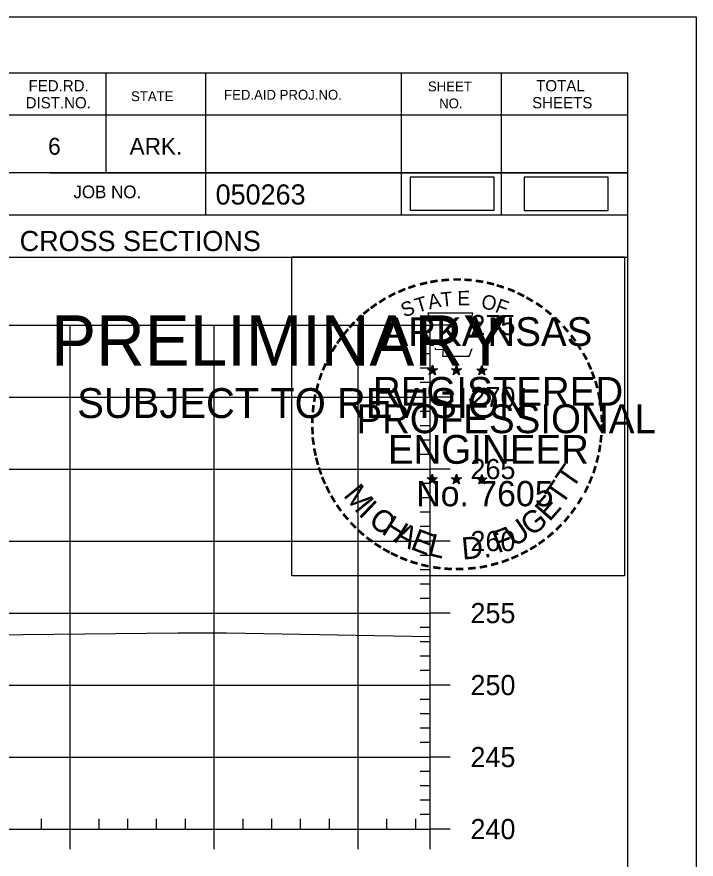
# Model space of a CAD drawing. Extents: x 1365647 to 1367999, y 387113 to 400173.
# Drawn here: x 1366009.8 to 1366057, y 391367.7 to 391426.2 of the extents above; entities that cross this region are included whole.
import ezdxf

# ---------------------------------------------------------------- set-up
doc = ezdxf.new("R2010")
doc.units = 0
for name, color, linetype in [('R_Axis', 7, 'Continuous'), ('R_Axis Annot', 7, 'Continuous'), ('R_Border', 7, 'Continuous'), ('R_Border PE', 7, 'Continuous'), ('R_Border Prem', 7, 'Continuous'), ('R_Detour', 7, 'Continuous'), ('R_Exist Surface', 7, 'Continuous'), ('R_Grid', 7, 'Continuous'), ('R_No Plot', 7, 'Continuous')]:
    doc.layers.add(name, color=color, linetype=linetype)

msp = doc.modelspace()

# ---------------------------------------------------------------- linework, layer by layer
at = {"layer": 'R_Axis'}
for p, q in [((1366038.551, 391369.752), (1366038.551, 391404.752)), ((1366039.951, 391404.752), (1366038.551, 391404.752)), ((1366038.551, 391403.752), (1366037.851, 391403.752)), ((1366038.551, 391402.752), (1366037.851, 391402.752)), ((1366038.551, 391401.752), (1366037.851, 391401.752)), ((1366038.551, 391400.752), (1366037.851, 391400.752)), ((1366039.951, 391399.752), (1366038.551, 391399.752)), ((1366038.551, 391398.752), (1366037.851, 391398.752)), ((1366038.551, 391397.752), (1366037.851, 391397.752)), ((1366038.551, 391396.752), (1366037.851, 391396.752)), ((1366038.551, 391395.752), (1366037.851, 391395.752)), ((1366039.951, 391394.752), (1366038.551, 391394.752)), ((1366038.551, 391393.752), (1366037.851, 391393.752)), ((1366038.551, 391392.752), (1366037.851, 391392.752)), ((1366038.551, 391391.752), (1366037.851, 391391.752)), ((1366038.551, 391390.752), (1366037.851, 391390.752)), ((1366039.951, 391389.752), (1366038.551, 391389.752)), ((1366038.551, 391388.752), (1366037.851, 391388.752)), ((1366038.551, 391387.752), (1366037.851, 391387.752)), ((1366038.551, 391386.752), (1366037.851, 391386.752)), ((1366038.551, 391385.752), (1366037.851, 391385.752)), ((1366039.951, 391384.752), (1366038.551, 391384.752)), ((1366038.551, 391383.752), (1366037.851, 391383.752)), ((1366038.551, 391382.752), (1366037.851, 391382.752)), ((1366038.551, 391381.752), (1366037.851, 391381.752)), ((1366038.551, 391380.752), (1366037.851, 391380.752)), ((1366039.951, 391379.752), (1366038.551, 391379.752)), ((1366038.551, 391378.752), (1366037.851, 391378.752)), ((1366038.551, 391377.752), (1366037.851, 391377.752)), ((1366038.551, 391376.752), (1366037.851, 391376.752)), ((1366038.551, 391375.752), (1366037.851, 391375.752)), ((1366039.951, 391374.752), (1366038.551, 391374.752)), ((1366038.551, 391373.752), (1366037.851, 391373.752)), ((1366038.551, 391372.752), (1366037.851, 391372.752)), ((1366038.551, 391371.752), (1366037.851, 391371.752)), ((1366011.551, 391369.752), (1366011.551, 391370.452)), ((1366015.551, 391369.752), (1366015.551, 391370.452)), ((1366017.551, 391369.752), (1366017.551, 391370.452)), ((1366019.551, 391369.752), (1366019.551, 391370.452)), ((1366021.551, 391369.752), (1366021.551, 391370.452)), ((1366025.551, 391369.752), (1366025.551, 391370.452)), ((1366027.551, 391369.752), (1366027.551, 391370.452)), ((1366029.551, 391369.752), (1366029.551, 391370.452)), ((1366031.551, 391369.752), (1366031.551, 391370.452)), ((1366035.551, 391369.752), (1366035.551, 391370.452)), ((1366037.551, 391369.752), (1366037.551, 391370.452)), ((1366038.551, 391370.752), (1366037.851, 391370.752)), ((1365748.551, 391369.752), (1366038.551, 391369.752)), ((1366013.551, 391368.352), (1366013.551, 391369.752)), ((1366023.551, 391368.352), (1366023.551, 391369.752)), ((1366033.551, 391368.352), (1366033.551, 391369.752)), ((1366038.551, 391368.352), (1366038.551, 391369.752)), ((1366039.951, 391369.752), (1366038.551, 391369.752))]:
    msp.add_line(p, q, dxfattribs=at)
at = {"layer": 'R_Border'}
for p, q in [((1365736.095, 391422.261), (1366052.275, 391422.261)), ((1366016.015, 391422.261), (1366016.015, 391415.321)), ((1366022.955, 391422.261), (1366022.955, 391412.381)), ((1366036.535, 391422.261), (1366036.535, 391412.381)), ((1366043.475, 391422.261), (1366043.475, 391412.381)), ((1366052.275, 391216.801), (1366052.275, 391422.261)), ((1366052.275, 391419.321), (1366009.175, 391419.321)), ((1366052.275, 391419.341), (1366052.275, 391419.341)), ((1366052.275, 391415.321), (1366009.175, 391415.321)), ((1366012.135, 391415.321), (1366052.275, 391415.321)), ((1366052.275, 391412.381), (1365970.015, 391412.381)), ((1366009.175, 391409.461), (1366052.275, 391409.461))]:
    msp.add_line(p, q, dxfattribs=at)
at = {"layer": 'R_Border PE'}
for p, q in [((1366038.705, 391401.961), (1366038.664, 391401.709)), ((1366038.705, 391401.596), (1366038.705, 391401.961)), ((1366038.705, 391401.961), (1366038.754, 391401.711)), ((1366040.375, 391401.961), (1366040.334, 391401.709)), ((1366040.375, 391401.596), (1366040.375, 391401.961)), ((1366040.375, 391401.961), (1366040.424, 391401.711)), ((1366038.356, 391401.707), (1366038.705, 391401.596)), ((1366038.356, 391401.707), (1366038.609, 391401.662)), ((1366038.356, 391401.707), (1366038.593, 391401.585)), ((1366038.489, 391401.299), (1366038.705, 391401.596)), ((1366038.489, 391401.299), (1366038.615, 391401.543)), ((1366038.489, 391401.299), (1366038.703, 391401.516)), ((1366038.918, 391401.299), (1366038.703, 391401.513)), ((1366039.052, 391401.707), (1366038.705, 391401.596)), ((1366038.918, 391401.299), (1366038.705, 391401.596)), ((1366039.052, 391401.707), (1366038.766, 391401.658)), ((1366038.918, 391401.299), (1366038.781, 391401.59)), ((1366039.052, 391401.707), (1366038.848, 391401.605)), ((1366040.026, 391401.707), (1366040.375, 391401.596)), ((1366040.026, 391401.707), (1366040.279, 391401.662)), ((1366040.026, 391401.707), (1366040.263, 391401.585)), ((1366040.159, 391401.299), (1366040.375, 391401.596)), ((1366040.159, 391401.299), (1366040.285, 391401.543)), ((1366040.159, 391401.299), (1366040.373, 391401.516)), ((1366040.588, 391401.299), (1366040.373, 391401.513)), ((1366040.722, 391401.707), (1366040.375, 391401.596)), ((1366040.588, 391401.299), (1366040.375, 391401.596)), ((1366040.722, 391401.707), (1366040.436, 391401.658)), ((1366040.588, 391401.299), (1366040.451, 391401.59)), ((1366040.722, 391401.707), (1366040.518, 391401.605)), ((1366041.79, 391401.695), (1366042.139, 391401.584)), ((1366041.79, 391401.695), (1366042.043, 391401.65)), ((1366041.79, 391401.695), (1366042.027, 391401.573)), ((1366041.923, 391401.287), (1366042.139, 391401.584)), ((1366041.923, 391401.287), (1366042.049, 391401.531)), ((1366041.923, 391401.287), (1366042.137, 391401.504)), ((1366042.139, 391401.949), (1366042.098, 391401.697)), ((1366042.352, 391401.287), (1366042.137, 391401.501)), ((1366042.139, 391401.584), (1366042.139, 391401.949)), ((1366042.139, 391401.949), (1366042.188, 391401.699)), ((1366042.486, 391401.695), (1366042.139, 391401.584)), ((1366042.352, 391401.287), (1366042.139, 391401.584)), ((1366042.486, 391401.695), (1366042.2, 391401.646)), ((1366042.352, 391401.287), (1366042.215, 391401.578)), ((1366042.486, 391401.695), (1366042.282, 391401.593)), ((1366038.701, 391394.388), (1366038.66, 391394.136)), ((1366038.701, 391394.023), (1366038.701, 391394.388)), ((1366038.701, 391394.388), (1366038.75, 391394.138)), ((1366040.37, 391394.388), (1366040.329, 391394.136)), ((1366040.37, 391394.023), (1366040.37, 391394.388)), ((1366040.37, 391394.388), (1366040.419, 391394.138)), ((1366042.137, 391394.378), (1366042.096, 391394.126)), ((1366042.137, 391394.013), (1366042.137, 391394.378)), ((1366042.137, 391394.378), (1366042.186, 391394.128)), ((1366038.352, 391394.134), (1366038.701, 391394.023)), ((1366038.352, 391394.134), (1366038.605, 391394.089)), ((1366038.352, 391394.134), (1366038.589, 391394.012)), ((1366038.485, 391393.726), (1366038.701, 391394.023)), ((1366038.485, 391393.726), (1366038.611, 391393.97)), ((1366038.485, 391393.726), (1366038.699, 391393.943)), ((1366038.914, 391393.726), (1366038.699, 391393.94)), ((1366039.048, 391394.134), (1366038.701, 391394.023)), ((1366038.914, 391393.726), (1366038.701, 391394.023)), ((1366039.048, 391394.134), (1366038.762, 391394.085)), ((1366038.914, 391393.726), (1366038.777, 391394.017)), ((1366039.048, 391394.134), (1366038.844, 391394.032)), ((1366040.021, 391394.134), (1366040.37, 391394.023)), ((1366040.021, 391394.134), (1366040.274, 391394.089)), ((1366040.021, 391394.134), (1366040.258, 391394.012)), ((1366040.154, 391393.726), (1366040.37, 391394.023)), ((1366040.154, 391393.726), (1366040.28, 391393.97)), ((1366040.154, 391393.726), (1366040.368, 391393.943)), ((1366040.583, 391393.726), (1366040.368, 391393.94)), ((1366040.717, 391394.134), (1366040.37, 391394.023)), ((1366040.583, 391393.726), (1366040.37, 391394.023)), ((1366040.717, 391394.134), (1366040.431, 391394.085)), ((1366040.583, 391393.726), (1366040.446, 391394.017)), ((1366040.717, 391394.134), (1366040.513, 391394.032)), ((1366041.788, 391394.124), (1366042.137, 391394.013)), ((1366041.788, 391394.124), (1366042.041, 391394.079)), ((1366041.788, 391394.124), (1366042.025, 391394.002)), ((1366041.921, 391393.716), (1366042.137, 391394.013)), ((1366041.921, 391393.716), (1366042.047, 391393.96)), ((1366041.921, 391393.716), (1366042.135, 391393.933)), ((1366042.35, 391393.716), (1366042.135, 391393.93)), ((1366042.484, 391394.124), (1366042.137, 391394.013)), ((1366042.35, 391393.716), (1366042.137, 391394.013)), ((1366042.484, 391394.124), (1366042.198, 391394.075)), ((1366042.35, 391393.716), (1366042.213, 391394.007)), ((1366042.484, 391394.124), (1366042.28, 391394.022))]:
    msp.add_line(p, q, dxfattribs=at)
for points in [[(1366038.397, 391405.585), (1366038.666, 391404.758)], [(1366041.908, 391404.663), (1366042.05, 391404.947), (1366041.365, 391404.923), (1366041.513, 391405.585), (1366038.397, 391405.585)], [(1366038.889, 391403.162), (1366038.889, 391403.075), (1366039.452, 391403.056), (1366039.398, 391402.583), (1366041.268, 391402.583), (1366041.469, 391403.119)], [(1366038.705, 391401.961), (1366038.918, 391401.299), (1366038.356, 391401.707), (1366039.052, 391401.707), (1366038.489, 391401.299), (1366038.705, 391401.961)], [(1366040.375, 391401.961), (1366040.588, 391401.299), (1366040.026, 391401.707), (1366040.722, 391401.707), (1366040.159, 391401.299), (1366040.375, 391401.961)], [(1366042.139, 391401.949), (1366042.352, 391401.287), (1366041.79, 391401.695), (1366042.486, 391401.695), (1366041.923, 391401.287), (1366042.139, 391401.949)], [(1366038.701, 391394.388), (1366038.914, 391393.726), (1366038.352, 391394.134), (1366039.048, 391394.134), (1366038.485, 391393.726), (1366038.701, 391394.388)], [(1366040.37, 391394.388), (1366040.583, 391393.726), (1366040.021, 391394.134), (1366040.717, 391394.134), (1366040.154, 391393.726), (1366040.37, 391394.388)], [(1366042.137, 391394.378), (1366042.35, 391393.716), (1366041.788, 391394.124), (1366042.484, 391394.124), (1366041.921, 391393.716), (1366042.137, 391394.378)]]:
    msp.add_lwpolyline(points, dxfattribs=at)
for centre, radius in [((1366038.704, 391401.596), 0.172), ((1366038.704, 391401.596), 0.145), ((1366038.704, 391401.596), 0.116), ((1366038.704, 391401.596), 0.0991), ((1366038.704, 391401.596), 0.0747), ((1366038.704, 391401.596), 0.0495), ((1366038.704, 391401.596), 0.0296), ((1366040.374, 391401.596), 0.172), ((1366040.374, 391401.596), 0.145), ((1366040.374, 391401.596), 0.116), ((1366040.374, 391401.596), 0.0991), ((1366040.374, 391401.596), 0.0747), ((1366040.374, 391401.596), 0.0495), ((1366040.374, 391401.596), 0.0296), ((1366042.138, 391401.584), 0.172), ((1366042.138, 391401.584), 0.145), ((1366042.138, 391401.584), 0.116), ((1366042.138, 391401.584), 0.0991), ((1366042.138, 391401.584), 0.0747), ((1366042.138, 391401.584), 0.0495), ((1366042.138, 391401.584), 0.0296), ((1366038.7, 391394.023), 0.172), ((1366038.7, 391394.023), 0.145), ((1366038.7, 391394.023), 0.116), ((1366038.7, 391394.023), 0.0991), ((1366038.7, 391394.023), 0.0747), ((1366038.7, 391394.023), 0.0495), ((1366038.7, 391394.023), 0.0296), ((1366040.369, 391394.023), 0.172), ((1366040.369, 391394.023), 0.145), ((1366040.369, 391394.023), 0.116), ((1366040.369, 391394.023), 0.0991), ((1366040.369, 391394.023), 0.0747), ((1366040.369, 391394.023), 0.0495), ((1366040.369, 391394.023), 0.0296), ((1366042.136, 391394.013), 0.172), ((1366042.136, 391394.013), 0.145), ((1366042.136, 391394.013), 0.116), ((1366042.136, 391394.013), 0.0991), ((1366042.136, 391394.013), 0.0747), ((1366042.136, 391394.013), 0.0495), ((1366042.136, 391394.013), 0.0296)]:
    msp.add_circle(centre, radius, dxfattribs=at)
at = {"layer": 'R_Detour'}
for points in [[(1366037.165, 391412.72), (1366042.998, 391412.72), (1366042.998, 391415.03), (1366037.165, 391415.03)], [(1366045.079, 391412.71), (1366050.912, 391412.71), (1366050.912, 391415.02), (1366045.079, 391415.02)]]:
    msp.add_lwpolyline(points, close=True, dxfattribs=at)
at = {"layer": 'R_Exist Surface'}
msp.add_lwpolyline([(1365964.836, 391383.26), (1365969.995, 391383.262), (1365980.554, 391383.51), (1365982.657, 391383.513), (1365987.256, 391383.253), (1365988.702, 391383.15), (1366001.335, 391383.274), (1366004.522, 391383.216), (1366004.997, 391383.221), (1366005.935, 391383.223), (1366021.027, 391383.368), (1366022.469, 391383.375), (1366022.793, 391383.376), (1366024.405, 391383.384), (1366038.551, 391383.126)], dxfattribs=at)
at = {"layer": 'R_Grid'}
for p, q in [((1365748.551, 391404.752), (1366038.551, 391404.752)), ((1366013.551, 391369.752), (1366013.551, 391404.752)), ((1366023.551, 391369.752), (1366023.551, 391404.752)), ((1366033.551, 391369.752), (1366033.551, 391404.752)), ((1366038.551, 391369.752), (1366038.551, 391404.752)), ((1365748.551, 391399.752), (1366038.551, 391399.752)), ((1365748.551, 391394.752), (1366038.551, 391394.752)), ((1365748.551, 391389.752), (1366038.551, 391389.752)), ((1365748.551, 391384.752), (1366038.551, 391384.752)), ((1365748.551, 391379.752), (1366038.551, 391379.752)), ((1365748.551, 391374.752), (1366038.551, 391374.752)), ((1365748.551, 391369.752), (1366038.551, 391369.752))]:
    msp.add_line(p, q, dxfattribs=at)
at = {"layer": 'R_No Plot'}
msp.add_line((1365723.694, 391426.155), (1366057.027, 391426.155), dxfattribs=at)
for points in [[(1365723.687, 391426.155), (1366057.027, 391426.155), (1366057.027, 391212.818), (1365723.687, 391212.818)], [(1366028.946, 391409.493), (1366052.044, 391409.493), (1366052.044, 391387.343), (1366028.946, 391387.343)]]:
    msp.add_lwpolyline(points, close=True, dxfattribs=at)

# ---------------------------------------------------------------- texts
at = {"layer": 'R_Axis Annot'}
for s, p in [('275', (1366041.351, 391404.052)), ('270', (1366041.351, 391399.052)), ('265', (1366041.351, 391394.052)), ('260', (1366041.351, 391389.052)), ('255', (1366041.351, 391384.052)), ('250', (1366041.351, 391379.052)), ('245', (1366041.351, 391374.052)), ('240', (1366041.351, 391369.052))]:
    msp.add_text(s, height=1.4, dxfattribs=at).set_placement(p)
at = {"layer": 'R_Border'}
for s, height, p in [('FED.RD.', 0.7819, (1366010.655, 391420.981)), ('SHEET', 0.684, (1366038.395, 391420.981)), ('TOTAL', 0.7819, (1366045.915, 391420.981)), ('STATE', 0.684, (1366017.775, 391420.301)), ('FED.AID PROJ.NO.', 0.684, (1366024.235, 391420.401)), ('DIST.NO.', 0.7819, (1366010.455, 391419.801)), ('NO.', 0.684, (1366039.175, 391419.801)), ('SHEETS', 0.7819, (1366045.635, 391419.801)), ('6', 1.172, (1366012.015, 391416.581)), ('ARK.', 1.1723, (1366017.675, 391416.581)), ('JOB NO.', 0.8792, (1366013.775, 391413.561)), ('050263', 1.4, (1366023.651, 391413.12)), ('CROSS SECTIONS', 1.4, (1366010.038, 391409.891))]:
    msp.add_text(s, height=height, rotation=360, dxfattribs=at).set_placement(p)
at = {"layer": 'R_Border PE'}
for s, height, rotation, p in [('-', 1.6, 10.21935, (1366038.573, 391407.115)), ('-', 1.6, 5.89682, (1366039.302, 391407.225)), ('-', 1.6, 0.18623, (1366040.074, 391407.297)), ('-', 1.6, 357.74304, (1366040.797, 391407.284)), ('-', 1.6, 352.16172, (1366041.541, 391407.228)), ('-', 1.6, 24.30721, (1366036.511, 391406.443)), ('-', 1.6, 19.17608, (1366037.145, 391406.712)), ('-', 1.6, 13.63015, (1366037.895, 391406.953)), ('-', 1.6, 347.20489, (1366042.26, 391407.114)), ('-', 1.6, 342.3362, (1366042.895, 391406.959)), ('-', 1.6, 337.85509, (1366043.63, 391406.736)), ('-', 1.6, 34.06357, (1366035.281, 391405.756)), ('-', 1.6, 28.79182, (1366035.878, 391406.126)), ('T', 1, 16.4036, (1366037.666, 391405.594)), ('A', 1, 11.21318, (1366038.492, 391405.845)), ('T', 1, 6.02276, (1366039.341, 391406.011)), ('E', 1, 0.83234, (1366040.446, 391406.121)), ('O', 1, 350.4515, (1366042.05, 391405.911)), ('-', 1.6, 334.12109, (1366044.261, 391406.465)), ('-', 1.6, 329.64089, (1366044.84, 391406.182)), ('-', 1.6, 36.23174, (1366034.703, 391405.361)), ('S', 1, 21.59401, (1366036.752, 391405.263)), ('F', 1, 340.07066, (1366043.004, 391405.683)), ('-', 1.6, 325.86266, (1366045.483, 391405.821)), ('-', 1.6, 42.96224, (1366033.794, 391404.566)), ('-', 1.6, 38.95066, (1366034.227, 391404.983)), ('-', 1.6, 320.52971, (1366046.093, 391405.395)), ('-', 1.6, 48.42305, (1366033.346, 391404.088)), ('ARKANSAS', 2, 360, (1366035.25, 391403.297)), ('-', 1.6, 315.57859, (1366046.692, 391404.907)), ('-', 1.6, 50.61417, (1366032.943, 391403.602)), ('-', 1.6, 309.87973, (1366047.261, 391404.357)), ('-', 1.6, 54.23247, (1366032.53, 391403.035)), ('-', 1.6, 306.65218, (1366047.786, 391403.755)), ('-', 1.6, 58.07063, (1366032.205, 391402.508)), ('-', 1.4, 303.67529, (1366048.272, 391403.187)), ('-', 1.6, 62.87135, (1366031.892, 391401.894)), ('-', 1.6, 299.66835, (1366048.591, 391402.58)), ('-', 1.6, 67.77427, (1366031.633, 391401.283)), ('-', 1.6, 294.66279, (1366048.915, 391401.968)), ('-', 1.6, 72.39447, (1366031.414, 391400.653)), ('DWB', 0.01, 360, (1366038.691, 391401.591)), ('DWB', 0.01, 360, (1366040.361, 391401.591)), ('DWB', 0.01, 360, (1366042.125, 391401.579)), ('-', 1.6, 290.57283, (1366049.172, 391401.391)), ('REGISTERED', 2, 360, (1366034.572, 391399.148)), ('-', 1.6, 285.12326, (1366049.406, 391400.811)), ('-', 1.6, 75.46096, (1366031.217, 391399.939)), ('-', 1.6, 81.20126, (1366031.085, 391399.226)), ('-', 1.6, 280.54934, (1366049.606, 391400.069)), ('-', 1.6, 85.18634, (1366031.009, 391398.535)), ('PROFESSIONAL', 2, 360, (1366033.424, 391397.244)), ('-', 1.6, 276.59616, (1366049.768, 391399.301)), ('-', 1.6, 89.06224, (1366030.984, 391397.834)), ('-', 1.6, 274.33011, (1366049.828, 391398.579)), ('-', 1.6, 94.19588, (1366031.019, 391397.109)), ('-', 1.6, 269.94067, (1366049.862, 391397.947)), ('-', 1.6, 98.94793, (1366031.091, 391396.442)), ('ENGINEER', 2, 360, (1366035.611, 391395.119)), ('-', 1.6, 263.5172, (1366049.843, 391397.281)), ('-', 1.6, 101.71495, (1366031.226, 391395.709)), ('-', 1.6, 260.99529, (1366049.772, 391396.627)), ('-', 1.6, 105.45785, (1366031.388, 391395.114)), ('-', 1.6, 255.7626, (1366049.662, 391395.949)), ('T', 1.54, 55.05496, (1366048.42, 391393.288)), ('-', 1.6, 252.86809, (1366049.481, 391395.229)), ('-', 1.6, 109.08742, (1366031.603, 391394.483)), ('-', 1.6, 114.06432, (1366031.857, 391393.887)), ('No. 7605', 1.757, 360, (1366037.585, 391392.168)), ('DWB', 0.01, 360, (1366038.686, 391394.019)), ('DWB', 0.01, 360, (1366040.355, 391394.017)), ('DWB', 0.01, 360, (1366042.122, 391394.008)), ('T', 1.54, 55.05496, (1366047.689, 391392.168)), ('-', 1.6, 247.88866, (1366049.258, 391394.556)), ('-', 1.6, 115.72885, (1366032.162, 391393.269)), ('M', 1.54, 308.91747, (1366032.472, 391392.914)), ('-', 1.6, 244.61971, (1366048.996, 391393.927)), ('-', 1.6, 120.44712, (1366032.519, 391392.683)), ('E', 1.54, 48.73133, (1366046.843, 391391.041)), ('-', 1.6, 239.07125, (1366048.602, 391393.175)), ('-', 1.6, 125.89344, (1366032.922, 391392.122)), ('I', 1.54, 316.46364, (1366033.514, 391391.594)), ('-', 1.6, 233.84524, (1366048.2, 391392.522)), ('-', 1.6, 130.71812, (1366033.384, 391391.57)), ('C', 1.54, 324.01974, (1366034.187, 391390.971)), ('H', 1.54, 327.53419, (1366035.097, 391390.316)), ('G', 1.54, 38.21734, (1366045.59, 391390.021)), ('-', 1.6, 231.25377, (1366047.77, 391391.956)), ('-', 1.6, 134.22381, (1366033.901, 391391.025)), ('A', 1.54, 332.55127, (1366035.951, 391389.779)), ('U', 1.54, 34.40523, (1366044.391, 391389.288)), ('-', 1.6, 225.76533, (1366047.291, 391391.392)), ('-', 1.6, 138.93382, (1366034.426, 391390.561)), ('E', 1.54, 339.20679, (1366037.109, 391389.217)), ('F', 1.54, 20.82016, (1366043.254, 391388.894)), ('-', 1.6, 221.08509, (1366046.769, 391390.883)), ('-', 1.6, 144.64634, (1366034.982, 391390.155)), ('L', 1.54, 346.2929, (1366038.301, 391388.793)), ('D.', 1.54, 5.26016, (1366040.804, 391388.456)), ('-', 1.6, 215.73633, (1366046.22, 391390.411)), ('-', 1.6, 148.08978, (1366035.543, 391389.784)), ('-', 1.6, 151.57039, (1366036.122, 391389.459)), ('-', 1.6, 207.35684, (1366045.128, 391389.678)), ('-', 1.6, 212.24909, (1366045.686, 391390.024)), ('-', 1.6, 154.60019, (1366036.644, 391389.212)), ('-', 1.6, 158.56121, (1366037.268, 391388.958)), ('-', 1.6, 200.71842, (1366043.885, 391389.086)), ('-', 1.6, 204.25161, (1366044.504, 391389.359)), ('-', 1.6, 162.79826, (1366037.955, 391388.745)), ('-', 1.6, 167.55551, (1366038.67, 391388.581)), ('-', 1.6, 173.11546, (1366039.442, 391388.471)), ('-', 1.6, 176.51827, (1366040.19, 391388.418)), ('-', 1.6, 185.81666, (1366041.743, 391388.513)), ('-', 1.6, 191.28576, (1366042.479, 391388.645)), ('-', 1.6, 195.47429, (1366043.208, 391388.844)), ('-', 1.6, 181.59176, (1366040.934, 391388.437))]:
    msp.add_text(s, height=height, rotation=rotation, dxfattribs=at).set_placement(p)
at = {"layer": 'R_Border Prem'}
for s, height, p in [('PRELIMINARY', 3.5, (1366012.226, 391401.924)), ('DWB', 0.01, (1366012.973, 391403.773)), ('SUBJECT TO REVISION', 2.07511, (1366014.035, 391398.295))]:
    msp.add_text(s, height=height, rotation=360, dxfattribs=at).set_placement(p)

doc.saveas('drawing.dxf')
